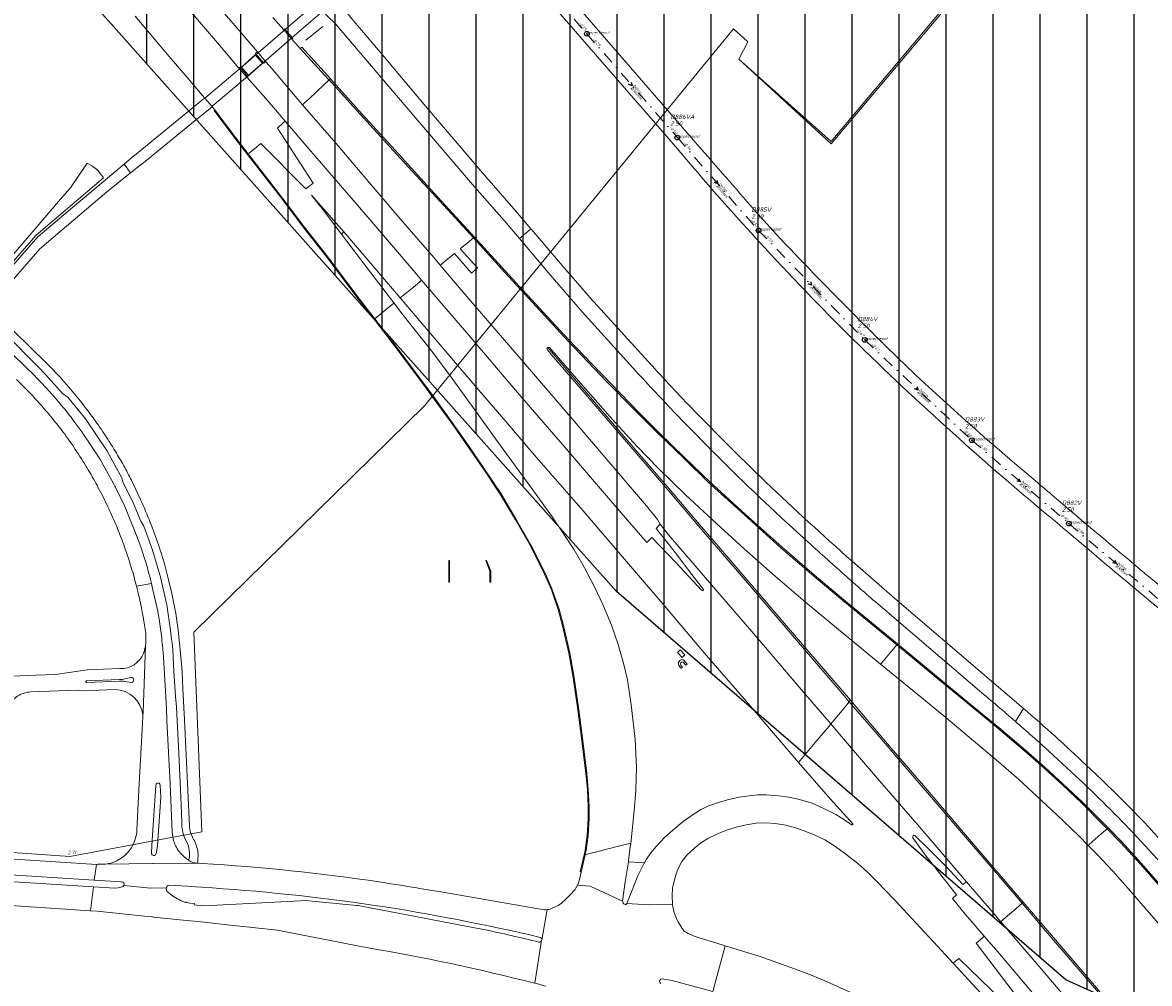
# Model space of a CAD drawing. Extents: x 148869 to 161638, y 453607 to 469810.
# Tile 750 of 1056: x 155625 to 156104, y 467348 to 467756. Entities that reach past the tile are written whole.
import ezdxf
from ezdxf.enums import TextEntityAlignment as Align
from ezdxf.lldxf.tags import DXFTag

# ---------------------------------------------------------------- set-up
doc = ezdxf.new("R2010")
doc.units = 0
doc.header["$PDMODE"] = 32
doc.header["$PDSIZE"] = 2
doc.linetypes.add('RI-VWA', pattern=[11, 5, -3, 0, -3])
doc.layers.get('0').update_dxf_attribs({"linetype": 'CONTINUOUS'})
doc.layers.get('DEFPOINTS').update_dxf_attribs({"linetype": 'CONTINUOUS'})
for name, color, linetype in [('2022', 10, 'CONTINUOUS'), ('2022 hatch', 10, 'CONTINUOUS'), ('B-OI-RI-VWA_PUTDEKSELHOOGTE-T25-niet meenemen', 252, 'CONTINUOUS')]:
    doc.layers.add(name, color=color, linetype=linetype)
for name, color, linetype, lineweight in [('B-OI-RI-PERSLEIDING-G-niet meenemen', 190, 'RI-PERS', 18), ('B-OI-RI-STROOMRICHTING-S', 252, 'CONTINUOUS', 25), ('B-OI-RI-VWA-BOB-T18', 34, 'CONTINUOUS', 18), ('B-OI-RI-VWA-DIAMETER-T18', 34, 'CONTINUOUS', 18), ('B-OI-RI-VWA-MATERIAAL-T18', 34, 'CONTINUOUS', 18), ('B-OI-RI-VWA_PUTDEKSELHOOGTE-T25', 34, 'CONTINUOUS', 25), ('B-OI-RI-VWA_PUTNUMMER-T25', 34, 'CONTINUOUS', 25), ('B-OI-RI-VWA_RIOOLPUT-S', 34, 'CONTINUOUS', 25), ('B-OI-RI-VWA_TRANSPORTLEIDING-G', 34, 'RI-VWA', 18), ('B-RO-VH-VERHARDING_ASFALT-GV', 251, 'CONTINUOUS', 18), ('B-RO-VH-VERHARDING_GESLOTEN-GV', 251, 'CONTINUOUS', 18), ('B-RO-VH-VERHARDING_OPEN-GV', 251, 'CONTINUOUS', 18)]:
    doc.layers.add(name, color=color, linetype=linetype, lineweight=lineweight)
doc.styles.add('iso15', font='ISO.shx', dxfattribs={"oblique": 15})
doc.styles.add('NLCS-ISO-M500-T18_CURSIEF', font='NLCS-ISO.ttf', dxfattribs={"oblique": 15, "height": 0.9})
doc.styles.add('NLCS-ISO-M750-T25_CURSIEF', font='NLCS-ISO.ttf', dxfattribs={"oblique": 15, "height": 1.875})
doc.styles.add('NLCS-ISO-M750_CURSIEF', font='NLCS-ISO.ttf', dxfattribs={"oblique": 15})
tags = doc.linetypes.add('RI-PERS', pattern='A,7,-2,["P",Standard,S=1.8,R=0,X=-0.5,Y=-0.9],-2,7,-2,[102,NLCS.SHX,S=1,R=180,X=0,Y=0],-2', length=22).pattern_tags.tags
tags[6] = DXFTag(74, 10)

# ---------------------------------------------------------------- blocks, each defined once
blk = doc.blocks.new('ACMAP_ANN_TEMPLATE_vwa-diam')
at = {"color": 0, "linetype": 'ByBlock', "style": 'NLCS-ISO-M500-T18_CURSIEF', "oblique": 15}
blk.add_attdef('vwa-diam', (0.3, -1.3), '', height=1.2, dxfattribs=at)
blk = doc.blocks.new('ACMAP_ANN_TEMPLATE_vwa-materiaal')
at = {"color": 0, "linetype": 'ByBlock', "style": 'NLCS-ISO-M500-T18_CURSIEF', "oblique": 15}
blk.add_attdef('vwa-mat', (0.3, 0.2), '', height=1.2, dxfattribs=at)
blk = doc.blocks.new('ACMAP_ANN_TEMPLATE_vwa-nap-l')
at = {"color": 0, "linetype": 'ByBlock', "style": 'NLCS-ISO-M500-T18_CURSIEF', "oblique": 15}
blk.add_attdef('vwa-nap-l', (3.3, 0.2), '', height=1.2, dxfattribs=at)
blk = doc.blocks.new('ACMAP_ANN_TEMPLATE_vwa-nap-r')
at = {"color": 0, "linetype": 'ByBlock', "style": 'NLCS-ISO-M500-T18_CURSIEF', "oblique": 15}
blk.add_attdef('vwa-nap-r', (-5.6, 0.2), '', height=1.2, dxfattribs=at)
blk = doc.blocks.new('ACMAP_ANN_TEMPLATE_type knoop')
at = {"layer": 'DEFPOINTS', "style": 'NLCS-ISO-M500-T18_CURSIEF', "oblique": 15}
blk.add_attdef('type_knoop', (0, 0), '', height=1.2, dxfattribs=at)
blk = doc.blocks.new('ACMAP_ANN_TEMPLATE_vwa-puth')
at = {"color": 0, "linetype": 'ByBlock', "style": 'NLCS-ISO-M750-T25_CURSIEF', "oblique": 15}
blk.add_attdef('vwa-puth', (-3, 5), '', height=1.88, dxfattribs=at)
blk = doc.blocks.new('ACMAP_ANN_TEMPLATE_vwa-putnr')
at = {"color": 0, "linetype": 'ByBlock', "style": 'NLCS-ISO-M750-T25_CURSIEF', "oblique": 15}
blk.add_attdef('vaw-putnr', (-3, 7.9), '', height=1.88, dxfattribs=at)
blk = doc.blocks.new('ACMAP_ANN_TEMPLATE_puth-dwa')
at = {"color": 0, "linetype": 'ByBlock', "style": 'iso15', "oblique": 15}
blk.add_attdef('puth-dwa', text='', height=1.5, dxfattribs=at).set_placement((2.7, 1), align=Align.RIGHT)

msp = doc.modelspace()

# ---------------------------------------------------------------- hatches: boundary and pattern name
at = {"layer": '2022 hatch'}
h = msp.add_hatch(dxfattribs=at)
h.set_pattern_fill('ANSI31', color=256, scale=19.992, angle=45)
h.set_pattern_definition([(90, (0, 0), (-19.992, 0), [])])
h.paths.add_polyline_path([(158379.84, 467996.89), (158366.84, 468022.67), (158189.84, 468166.16), (157828.17, 468458.42), (157739.22, 468518.82), (157641.11, 468619.81), (157530.39, 468683.16), (157482.59, 468721.96), (157387.79, 468799.09), (157358.04, 468834.15), (157275.29, 468902.27), (157210.79, 468954.43), (157194.02, 469053.71), (156902.95, 469077.05), (156826.8, 468954.1), (156792.27, 468881.17), (156787.74, 468869.52), (156766.12, 468853.14), (156708.66, 468812.18), (156684.68, 468714.31), (156691.12, 468637.35), (156646.96, 468557.82), (156546.37, 468484.25), (156540.57, 468402.6), (156240.02, 468051.1), (156133.15, 468060.94), (155534.46, 467899.58), (155877.43, 467514.28), (156068.55, 467349.02), (156564.13, 467124.76), (157053.01, 467402.65), (157255.96, 467459.7), (157295.2, 467601.79), (157494.95, 467833.47), (157733.53, 467653.62), (157958.73, 467372.41), (158076.05, 467263.89), (158097.91, 467222.3), (158172.49, 467148.19), (158328.77, 467127.74), (158565.83, 467340.97), (158654.01, 467555.95), (158521.87, 467664.49), (158523.64, 467683.01), (158588.43, 467828.66)])

# ---------------------------------------------------------------- linework, layer by layer
at = {"layer": '2022', "flags": 128}
msp.add_lwpolyline([(157494.95, 467833.47), (157295.2, 467601.79), (157255.96, 467459.7), (157053.01, 467402.65), (156564.13, 467124.76), (156068.55, 467349.02), (155877.43, 467514.28), (155534.46, 467899.58), (156133.15, 468060.94)], dxfattribs=at)
at = {"layer": 'B-OI-RI-PERSLEIDING-G-niet meenemen'}
for p, q in [((155968.7, 467704.7), (156069.7, 467824.7)), ((156068.6, 467824.7), (155968.7, 467705.7)), ((155752.5, 467754.6), (155745.31, 467748.79)), ((155927.1, 467753.6), (155795.7, 467593.3)), ((155933.3, 467748.1), (155927.1, 467753.6)), ((155929.4, 467740.7), (155933.3, 467748.1)), ((155929.4, 467740.7), (155968.7, 467704.7)), ((155929.4, 467740.7), (155968.7, 467705.7)), ((155795.7, 467593.3), (155697.6, 467497)), ((155697.6, 467497), (155701, 467412.1)), ((155644.9, 467401.5), (155228.9, 467431.1)), ((155701, 467412.1), (155644.9, 467401.5))]:
    msp.add_line(p, q, dxfattribs=at)
at = {"layer": 'B-OI-RI-STROOMRICHTING-S', "color": 251}
for points in [[(155883.64, 467731.04), (155884.05, 467729.48), (155882.55, 467730.09)], [(155920.14, 467689.22), (155920.55, 467687.66), (155919.07, 467688.27)], [(155959.89, 467646.15), (155960.38, 467644.61), (155958.86, 467645.15)], [(156005.2, 467601.49), (156005.76, 467599.98), (156004.21, 467600.44)], [(156048.55, 467562.38), (156049.17, 467560.9), (156047.61, 467561.29)], [(156089.35, 467527.61), (156089.98, 467526.13), (156088.42, 467526.51)]]:
    msp.add_lwpolyline(points, dxfattribs=at)
at = {"layer": 'B-OI-RI-VWA_RIOOLPUT-S'}
for p in [(155864.79, 467751.54), (155903.31, 467707.42), (155937.8, 467667.9), (155982.96, 467621.33), (156028.56, 467578.63), (156069.8, 467543.16)]:
    msp.add_point(p, dxfattribs=at)
at = {"layer": 'B-OI-RI-VWA_TRANSPORTLEIDING-G', "color": 251}
for p, q in [((155830.32, 467791.3), (155864.79, 467751.54)), ((155864.79, 467751.54), (155903.31, 467707.42)), ((155903.31, 467707.42), (155937.8, 467667.9)), ((155937.8, 467667.9), (155982.96, 467621.33)), ((155982.96, 467621.33), (156028.56, 467578.63)), ((156028.56, 467578.63), (156069.8, 467543.16)), ((156069.8, 467543.16), (156110.18, 467509.1))]:
    msp.add_line(p, q, dxfattribs=at)
at = {"layer": 'B-RO-VH-VERHARDING_ASFALT-GV', "flags": 128}
for points in [[(155817.12, 467816.93), (155813.29, 467813.57), (155813.29, 467813.56), (155831.8, 467791.62), (155831.56, 467791.41), (155832.37, 467790.35), (155832.08, 467789.05), (155830.22, 467786.93), (155840.83, 467774.63), (155848.68, 467765.58), (155902.52, 467703.59)], [(155911.87, 467704.28), (155900.08, 467717.98), (155838.79, 467788.68), (155829.69, 467799.21), (155825.66, 467803.74), (155819.72, 467810.71), (155817.14, 467813.75)], [(155748.07, 467766.63), (155754.27, 467759.37), (155757.87, 467755.79), (155773.23, 467737.74), (155796.14, 467710.79), (155816.18, 467687.42), (155829.6, 467672.05), (155836.12, 467664.4), (155839.71, 467667.5), (155840.96, 467668.58), (155833.67, 467677.1), (155821.31, 467691.44), (155796.3, 467720.67), (155778.58, 467741.7), (155764.2, 467758.76), (155759.97, 467764.38), (155753.86, 467771.54)], [(155652.24, 467696.55), (155645.24, 467686.04), (155641.82, 467682.18), (155614.98, 467651.06), (155605.8, 467640.31), (155605.91, 467640.25), (155606.02, 467640.2), (155606.11, 467640.17), (155606.32, 467640.1), (155606.54, 467640.05), (155606.75, 467640.03), (155606.97, 467640.02), (155607.19, 467640.03), (155607.41, 467640.07), (155607.62, 467640.12), (155607.82, 467640.19), (155608.02, 467640.28), (155608.21, 467640.39), (155608.39, 467640.52), (155608.56, 467640.66), (155608.71, 467640.82), (155611.07, 467643.6), (155630.53, 467665.87), (155659.17, 467690.21)], [(155612.49, 467637.54), (155632.11, 467660.13), (155660.46, 467684.14), (155670.75, 467692.46), (155668, 467696.03), (155646.01, 467677.72), (155631.24, 467665.17), (155611.71, 467642.84), (155609.41, 467640.2)], [(155945.41, 467666.22), (155935.88, 467676.77)], [(155893.8, 467608.85), (155867.81, 467637.49), (155867.1, 467638.29), (155862.74, 467643.16), (155854.29, 467653), (155843.07, 467666.11), (155840.96, 467668.58), (155839.71, 467667.5), (155836.12, 467664.4), (155839.2, 467660.8), (155848.37, 467649.96), (155862.82, 467633.32), (155884.4, 467609.37)], [(155634.89, 467611.61), (155621.22, 467624.88), (155612.22, 467633.73), (155609.92, 467630.95), (155617.87, 467623.55), (155631.29, 467609.95), (155634.58, 467606.54)], [(155977.59, 467632.94), (155976.75, 467633.79)], [(155641.54, 467593.24), (155638.63, 467596.64), (155636.28, 467599.31), (155634.78, 467600.98), (155632.55, 467603.38), (155630.37, 467605.66), (155630.28, 467605.75), (155616.13, 467619.55), (155612.86, 467622.8)], [(155622.22, 467604.52), (155625.77, 467600.95), (155629.1, 467597.52), (155630.22, 467596.3)], [(155634.58, 467606.54), (155641.8, 467598.58), (155644.04, 467596.97), (155651.5, 467587.71), (155660.61, 467574.21), (155664.09, 467568.05), (155667.08, 467562.57), (155667.46, 467560.99), (155671.83, 467551.94), (155675.16, 467544.18), (155676.38, 467542.11), (155680.09, 467531.93), (155683.64, 467519.96), (155683.92, 467518.55), (155686.17, 467508.59), (155687.77, 467497.83), (155688.2, 467494.01), (155688.4, 467492.27), (155688.71, 467489.49), (155689.2, 467480.3), (155689.69, 467471.83), (155689.99, 467467.75)], [(155673.3, 467538.11), (155668.23, 467550.43), (155664.32, 467558.66), (155664.06, 467559.14), (155663.61, 467559.99), (155663.58, 467559.97), (155661.26, 467564.28), (155657.61, 467570.66)], [(155675.03, 467553.31), (155675.03, 467553.32), (155674.87, 467553.67), (155671.1, 467561.6)], [(155673.27, 467516.49), (155679.62, 467517.7), (155679.23, 467519.44), (155679.2, 467519.55), (155678.27, 467522.99)], [(155689.17, 467509.11), (155688.22, 467513.47), (155686.92, 467519.21), (155685.64, 467524.35)], [(155688.45, 467411.84), (155687.52, 467432.41), (155686.22, 467459.41), (155686, 467464.11), (155685.98, 467464.65), (155684.69, 467486.41), (155684.56, 467488.06), (155684.27, 467491.51), (155684.24, 467491.81), (155684.08, 467493.55), (155683.98, 467494.51), (155683.61, 467497.46), (155683.03, 467501.46), (155682.28, 467505.86), (155680.11, 467515.52), (155679.62, 467517.7), (155673.27, 467516.49)], [(156047.11, 467458.95), (156050.54, 467464.48), (155995.83, 467511.27)], [(155988.52, 467509.02), (156031.82, 467471.99)], [(155675.93, 467504.39), (155676.67, 467500), (155676.96, 467498.26), (155677.05, 467497.49)], [(155677.27, 467494.24), (155677.17, 467492.79), (155677.07, 467491.35), (155676.03, 467462.79), (155675.94, 467461.69), (155675.89, 467461.11), (155675.74, 467457.95), (155674.38, 467432.64), (155673.39, 467412.94)], [(155695.76, 467414.6), (155693.61, 467459.68), (155692.99, 467472.89), (155692.61, 467480.2), (155691.51, 467492.59)], [(155675.94, 467461.69), (155676.03, 467462.79), (155677.07, 467491.35)], [(155666.2, 467481.52), (155652.22, 467480.95), (155644.65, 467479.84), (155638.83, 467478.98), (155630.38, 467478.67), (155620.22, 467478.29), (155613.06, 467470.03), (155613.07, 467470.02), (155611.33, 467468.05), (155579.08, 467430.81)], [(155668.27, 467477.14), (155670.25, 467477.6), (155671.04, 467477.71)], [(155628.11, 467471.58), (155648.06, 467472.31), (155650.31, 467472.06), (155664.12, 467472.61)], [(155666, 467476.15), (155651.96, 467475.61), (155651.74, 467475.82), (155651.73, 467476.05), (155651.94, 467476.24), (155665.96, 467476.81)], [(155671.11, 467475.63), (155670.32, 467475.68), (155668.34, 467476)], [(155690.3, 467464.86), (155691.26, 467445.43), (155692.29, 467423.54), (155692.51, 467416.3)], [(156050.54, 467464.48), (156047.11, 467458.95)], [(156061.42, 467446.26), (156072.53, 467436.03)], [(155679.65, 467403.03), (155679.83, 467406.1), (155679.98, 467408.51), (155681.48, 467431.8)], [(155683.37, 467431.87), (155683.59, 467426.84), (155682.37, 467408.37), (155682.15, 467405.95), (155681.63, 467402.85)], [(155696.77, 467410.38), (155696.38, 467411.39)], [(155698.46, 467406.85), (155697.88, 467408.29)], [(156098.77, 467409.88), (156108.88, 467398.82), (156114.78, 467392.26), (156122.87, 467383.25)], [(155617.51, 467393.85), (155655.3, 467391.42), (155656.19, 467398.19), (155586.36, 467402.65)], [(155659.94, 467398.32), (155680.26, 467398.55), (155680.47, 467398.56), (155698.68, 467398.77), (155698.14, 467398.85), (155697.27, 467399.04), (155696.88, 467399.16), (155696.5, 467399.32), (155696.14, 467399.51), (155695.83, 467399.7), (155695.44, 467399.96), (155694.54, 467400.57), (155694.25, 467400.78)], [(155695.84, 467401.19), (155695.44, 467399.96), (155695.83, 467399.7), (155696.14, 467399.51), (155696.5, 467399.32), (155696.88, 467399.16), (155697.27, 467399.04), (155698.14, 467398.85), (155698.68, 467398.77), (155699.3, 467398.73), (155699.41, 467400.88)], [(155657.22, 467398.28), (155656.7, 467398.31), (155656.68, 467398.16), (155656.19, 467398.19), (155655.3, 467391.42), (155666.73, 467390.69), (155667.41, 467390.58), (155667.85, 467390.25), (155668.02, 467389.8), (155668.01, 467389.5), (155667.88, 467389.13), (155679.15, 467388.09), (155685.95, 467388.21)], [(155701.21, 467398.58), (155699.3, 467398.71), (155699.3, 467398.73), (155698.68, 467398.77), (155680.47, 467398.56), (155680.26, 467398.55), (155659.94, 467398.32)], [(155617.51, 467380.79), (155653.7, 467378.49), (155655, 467388.58), (155616.88, 467390.98)], [(155685.95, 467388.21), (155679.15, 467388.09), (155667.88, 467389.13), (155667.43, 467388.77), (155666.62, 467388.5), (155665.43, 467388.22), (155663.92, 467388.02), (155655, 467388.58), (155653.7, 467378.49), (155656.46, 467378.32), (155677.89, 467376.06), (155679.71, 467375.87)], [(155687.36, 467389.35), (155694.92, 467388.89), (155698.33, 467388.65), (155700.91, 467388.43)], [(155846.59, 467378.9), (155803.59, 467386.34), (155793.55, 467387.99), (155792.55, 467388.16)], [(155901.13, 467381.23), (155891.06, 467380.91), (155881.84, 467381.49), (155881.48, 467381.18), (155881.12, 467381.13), (155880.55, 467381.43), (155880.17, 467381.84), (155880.04, 467382.19), (155880.01, 467382.59), (155866.24, 467388.93), (155860.78, 467389.41), (155859.71, 467387.4), (155857.76, 467385.25), (155855.8, 467383.43), (155854.02, 467381.71), (155852.66, 467380.75), (155850.35, 467379.69)], [(155766.76, 467380.7), (155745.11, 467382.81), (155742.99, 467382.69), (155701.85, 467380.61), (155700.34, 467380.7), (155697.82, 467380.93), (155697.88, 467381.59), (155695.94, 467381.68), (155694.49, 467381.94), (155694.42, 467382.14), (155693.71, 467382.16)], [(155820.95, 467370.52), (155816.99, 467371.21), (155774.24, 467379.43), (155769.71, 467380.3)], [(155847.94, 467378.92), (155845.59, 467366), (155845.56, 467365.88), (155842.6, 467347.62)], [(155845.59, 467366), (155847.94, 467378.92)], [(155680.52, 467375.78), (155694.54, 467374.36), (155697.89, 467373.99), (155699.54, 467373.82), (155711.94, 467372.48), (155733.29, 467370.25), (155768.01, 467363.34), (155771.05, 467362.82)], [(155842.6, 467347.62), (155845.56, 467365.88)], [(155903.67, 467348.05), (155918.4, 467344.04), (155923.59, 467363.58), (155919.61, 467364.78), (155913.02, 467366.76)], [(155978.56, 467342.95), (155965.37, 467348.98), (155958.46, 467351.7), (155953.13, 467353.8), (155938.57, 467359.06), (155923.59, 467363.58), (155918.4, 467344.04)]]:
    msp.add_lwpolyline(points, dxfattribs=at)
for points in [[(155736.75, 467753.57), (155736.53, 467753.38), (155739.42, 467750.04), (155739.47, 467749.99), (155752.3, 467760.99), (155749.41, 467764.4), (155736.83, 467753.63)], [(155739.47, 467749.99), (155739.42, 467750.04), (155736.53, 467753.38), (155718.77, 467738.05), (155702.29, 467724.18), (155705.23, 467720.73), (155705.36, 467720.57), (155721.4, 467734.3)], [(155668, 467696.03), (155670.75, 467692.46), (155675.35, 467696.09), (155675.47, 467696.18), (155675.53, 467696.12), (155696.69, 467713.42), (155704.7, 467719.96), (155705.26, 467720.47), (155705.36, 467720.57), (155705.23, 467720.73), (155702.29, 467724.18), (155701.54, 467723.58), (155672.36, 467699.8), (155672.33, 467699.78)], [(155806.11, 467527.49), (155806.12, 467518.22), (155806.37, 467518.24), (155806.35, 467527.5)], [(155822.12, 467527.54), (155821.84, 467527.44), (155823.59, 467522.91), (155823.59, 467518.26), (155823.9, 467518.25), (155823.92, 467518.99), (155823.91, 467522.96)]]:
    msp.add_lwpolyline(points, close=True, dxfattribs=at)
at = {"layer": 'B-RO-VH-VERHARDING_ASFALT-GV'}
for points in [[(155902.52, 467703.59, 0.024108), (155980.46, 467619.17)], [(155935.88, 467676.77, 0.002115), (155911.87, 467704.28)], [(155659.17, 467690.21, 0.150206), (155652.24, 467696.55)], [(155976.75, 467633.79, -0.006853), (155945.41, 467666.22)], [(156000.91, 467609.97, -0.004947), (155977.59, 467632.94)], [(155980.46, 467619.17, 0.020825), (156067.44, 467541.25)], [(155639.4, 467606.92, 0.008912), (155634.89, 467611.61)], [(155643.74, 467602.08, 0.008924), (155639.4, 467606.92)], [(155884.4, 467609.37, 0.005259), (155901.69, 467590.91)], [(155906.67, 467595.16, -0.004253), (155893.8, 467608.85)], [(156051.09, 467565.2, -0.015209), (156000.91, 467609.97)], [(155649.41, 467595.29, 0.009077), (155643.74, 467602.08)], [(155630.22, 467596.3, -0.009031), (155637.4, 467587.98)], [(155644.17, 467590.04, 0.00892), (155641.54, 467593.24)], [(155653.75, 467589.64, 0.011306), (155649.41, 467595.29)], [(155940.93, 467560.84, -0.010965), (155906.67, 467595.16)], [(155637.4, 467587.98, -0.012989), (155642.04, 467582.09)], [(155646.67, 467586.76, 0.008997), (155644.17, 467590.04)], [(155658.96, 467582.2, 0.011399), (155653.75, 467589.64)], [(155901.69, 467590.91, 0.005466), (155920.05, 467572.14)], [(155653.18, 467577.54, 0.009224), (155646.67, 467586.76)], [(155642.04, 467582.09, -0.013048), (155647.23, 467574.76)], [(155664.3, 467573.84, 0.010432), (155658.96, 467582.2)], [(155647.23, 467574.76, -0.012395), (155652.34, 467566.71)], [(155657.61, 467570.66, 0.012368), (155653.18, 467577.54)], [(155667.83, 467567.78, 0.010532), (155664.3, 467573.84)], [(155920.05, 467572.14, 0.012896), (155956.76, 467537.27)], [(155652.34, 467566.71, -0.012227), (155656.47, 467559.46)], [(155671.1, 467561.6, 0.011849), (155667.83, 467567.78)], [(156065.34, 467553.02, -0.001018), (156051.09, 467565.2)], [(155656.47, 467559.46, -0.011391), (155660.62, 467551.3)], [(155977.61, 467527.16, -0.008557), (155940.93, 467560.84)], [(155660.62, 467551.3, -0.010982), (155664.04, 467543.77)], [(155675.55, 467552.12, 0.00274), (155675.03, 467553.31)], [(155679.58, 467542.42, 0.011736), (155675.55, 467552.12)], [(156078.87, 467541.55, -0.001682), (156065.34, 467553.02)], [(155664.04, 467543.77, -0.011253), (155667.1, 467536.15)], [(155683.02, 467532.91, 0.011792), (155679.58, 467542.42)], [(156067.44, 467541.25, 0.005711), (156138.19, 467482.43)], [(156121.55, 467505.89, -0.003255), (156078.87, 467541.55)], [(155667.1, 467536.15, -0.011418), (155669.8, 467528.46)], [(155678.27, 467522.99, 0.025598), (155673.3, 467538.11)], [(155956.76, 467537.27, 0.003943), (155973.43, 467522.23)], [(155685.64, 467524.35, 0.013351), (155683.02, 467532.91)], [(155669.8, 467528.46, -0.011165), (155672.2, 467520.49)], [(155995.83, 467511.27, -0.004163), (155977.61, 467527.16)], [(155672.2, 467520.49, -0.00552), (155673.27, 467516.49)], [(155973.43, 467522.23, 0.003536), (155988.52, 467509.02)], [(155673.27, 467516.49, -0.005695), (155674.24, 467512.48)], [(155674.24, 467512.48, -0.011134), (155675.93, 467504.39)], [(155691.51, 467492.59, 0.029069), (155689.17, 467509.11)], [(155677.05, 467497.49, -0.044923), (155677.27, 467494.24)], [(155676.21, 467487.87, -0.31808), (155666.2, 467481.52)], [(155677.07, 467491.35, -0.046524), (155676.21, 467487.87)], [(155671.04, 467477.71, -0.989866), (155671.11, 467475.63)], [(155664.12, 467472.61, -0.372602), (155675.94, 467461.69)], [(155665.96, 467476.81, 0.058866), (155668.27, 467477.14)], [(155668.34, 467476, 0.058051), (155666, 467476.15)], [(155620.19, 467467.59, -0.169327), (155626.93, 467471.43)], [(155626.93, 467471.43, -0.025259), (155628.11, 467471.58)], [(155689.99, 467467.75, -0.02455), (155690.3, 467464.86)], [(156031.82, 467471.99, -0.004835), (156047.11, 467458.95)], [(156076.96, 467440.6, 0.01348), (156050.54, 467464.48)], [(156047.11, 467458.95, -0.00463), (156061.42, 467446.26)], [(156112.37, 467404.69, 0.022182), (156076.96, 467440.6)], [(156072.53, 467436.03, -0.013974), (156098.77, 467409.88)], [(155681.48, 467431.8, -1.029114), (155683.37, 467431.87)], [(155692.51, 467416.3, 0.13597), (155694.67, 467407.63)], [(155673.39, 467412.94, -0.068594), (155672.76, 467408.92)], [(155689.14, 467407.96, -0.06827), (155688.45, 467411.84)], [(155695.88, 467413.43, -0.023799), (155695.76, 467414.6)], [(155696.11, 467412.28, -0.022481), (155695.88, 467413.43)], [(155696.38, 467411.39, -0.023863), (155696.11, 467412.28)], [(155697.28, 467409.31, -0.019617), (155696.77, 467410.38)], [(155672.76, 467408.92, -0.189384), (155666.03, 467400.37)], [(155690.21, 467405.45, -0.046866), (155689.14, 467407.96)], [(155694.25, 467400.78, -0.10738), (155690.21, 467405.45)], [(155694.67, 467407.63, -0.071851), (155695.48, 467405.15)], [(155697.88, 467408.29, -0.019984), (155697.28, 467409.31)], [(155699.41, 467400.88, 0.115928), (155698.46, 467406.85)], [(155681.63, 467402.85, -0.979251), (155679.65, 467403.03)], [(155695.48, 467405.15, -0.079074), (155695.84, 467401.19)], [(155659.94, 467398.32, -0.046741), (155657.22, 467398.28)], [(155666.03, 467400.37, -0.111111), (155659.94, 467398.32)], [(155776.4, 467390.73, 0.02235), (155701.21, 467398.58)], [(155686.5, 467386.47, -0.309438), (155685.95, 467388.21)], [(155685.95, 467388.21, -0.309048), (155687.36, 467389.35)], [(155692.27, 467382.65, -0.065865), (155686.5, 467386.47)], [(155700.91, 467388.43, -0.02199), (155774.49, 467380.73)], [(155792.55, 467388.16, 0.004887), (155776.4, 467390.73)], [(155693.71, 467382.16, -0.057432), (155692.27, 467382.65)], [(155769.71, 467380.3, 0.037689), (155766.76, 467380.7)], [(155774.49, 467380.73, -0.021331), (155844.9, 467367.12)], [(155847.94, 467378.92, -0.052123), (155846.59, 467378.9)], [(155850.35, 467379.69, -0.097853), (155847.94, 467378.92)], [(155906.33, 467369.65, -0.132348), (155901.13, 467381.23)], [(155679.71, 467375.87, -0.024925), (155680.52, 467375.78)], [(155844.36, 467365.14, 0.005816), (155820.95, 467370.52)], [(155844.9, 467367.12, -0.361367), (155845.59, 467366)], [(155913.02, 467366.76, -0.046908), (155906.33, 467369.65)], [(155771.05, 467362.82, -0.020288), (155842.6, 467347.62)], [(155845.56, 467365.88, -0.396524), (155844.36, 467365.14)], [(155896.23, 467347.52, -0.325438), (155895.72, 467348.66)], [(155895.72, 467348.66, -0.325814), (155896.65, 467349.5)], [(155896.65, 467349.5, -0.051043), (155903.67, 467348.05)], [(155842.6, 467347.62, -0.001448), (155847.3, 467346.4)]]:
    msp.add_lwpolyline(points, format="xyb", dxfattribs=at)
at = {"layer": 'B-RO-VH-VERHARDING_GESLOTEN-GV', "flags": 128}
for points in [[(155699.16, 467773.61), (155714.17, 467756.09), (155724.68, 467743.82), (155728.16, 467739.76), (155729.76, 467737.88), (155743.91, 467721.39), (155744.38, 467721.83), (155746.93, 467724.2), (155749.46, 467726.57), (155750.07, 467727.13), (155752.7, 467729.5), (155755.17, 467731.9), (155754.92, 467732.17), (155742.91, 467745.33), (155739.3, 467749.28), (155735.86, 467753.24), (155731.29, 467758.53)], [(155672.65, 467759.11), (155687.18, 467741.93), (155695.06, 467732.65), (155701.15, 467725.51), (155701.47, 467725.14), (155702.15, 467724.35), (155702.29, 467724.18), (155705.23, 467720.73), (155705.36, 467720.57), (155705.52, 467720.39), (155706.55, 467719.18), (155714.1, 467709.13), (155720.8, 467700.42), (155723.5, 467702.66), (155726.13, 467704.85), (155745.23, 467685.57), (155748.35, 467687.98), (155733.17, 467711.37), (155735.78, 467713.81), (155736.47, 467714.45), (155728.25, 467723.97), (155720.35, 467732.97), (155716.84, 467736.95), (155708.59, 467746.72), (155694.07, 467763.56)], [(156068.5, 467314.49), (156030.38, 467364.6), (156033.06, 467367), (156033.8, 467367.65), (156025.86, 467376.89), (156020.32, 467383.64), (156022.05, 467385.29), (156008.7, 467402.31), (156003.45, 467409.54), (156003.36, 467409.8), (156003.37, 467410.09), (156003.6, 467410.38), (156003.9, 467410.55), (156004.49, 467410.27), (156010.22, 467404.62), (156017.52, 467397.49), (156024.69, 467389.56), (156026.22, 467390.75), (156022.1, 467395.52), (156005.27, 467415.23), (155989.22, 467433.79), (155973.11, 467452.62), (155968.53, 467457.95), (155967.78, 467457.05), (155961.88, 467449.99), (155954.86, 467441.57), (155968.35, 467425.96), (155978.07, 467415.28), (155977.89, 467415.02), (155977.47, 467414.96), (155977.31, 467415), (155974.4, 467417.15), (155970.68, 467419.43), (155965.83, 467421.84), (155960.58, 467424.18), (155955.26, 467425.77), (155950.72, 467426.85), (155946.37, 467427.36), (155941.12, 467427.72), (155937.47, 467427.71), (155933.65, 467427.39), (155929.61, 467426.77), (155924.59, 467425.64), (155920.79, 467424.56), (155916.57, 467423.04), (155913.06, 467421.35), (155909.11, 467418.9), (155905.76, 467416.48), (155902.16, 467413.47), (155898.02, 467409.7), (155894.31, 467405.84), (155891.97, 467403.05), (155890.1, 467400.38), (155889.26, 467398.85), (155889.15, 467398.65), (155886.52, 467393.29), (155883.77, 467386.47), (155881.84, 467381.49), (155891.06, 467380.91), (155901.13, 467381.23), (155901.26, 467381.23), (155901.02, 467384.88), (155901.26, 467388.03), (155902.2, 467392.16), (155903.31, 467395.81), (155905.26, 467399.46), (155907.37, 467402.08), (155910.75, 467405.27), (155913.12, 467407.15), (155916.27, 467409.16), (155920.04, 467411.01), (155924.18, 467412.74), (155928.29, 467414.02), (155932.57, 467414.99), (155936.76, 467415.69), (155941.05, 467415.9), (155944.9, 467415.53), (155949.42, 467414.85), (155954.5, 467413.5), (155960.93, 467411.07), (155966.07, 467408.6), (155970.67, 467405.66), (155974.99, 467402.53), (155980.07, 467398.6), (155984.15, 467394.92), (155988.17, 467390.86), (155995.68, 467383.17), (156012.27, 467365.2), (156020.61, 467356.13), (156022.96, 467358.18), (156068.27, 467314.26)], [(156105.7, 467316.54), (156089.41, 467335.59), (156074.62, 467352.82), (156060.06, 467369.79), (156049.87, 467381.69), (156047.17, 467379.34), (156044.53, 467377.04), (156041.9, 467374.76), (156040.82, 467373.81), (156048.54, 467364.84), (156058.82, 467352.79), (156074.06, 467334.89), (156090.53, 467315.71), (156097.52, 467307.5), (156129.08, 467271.02)], [(156121.14, 467265.79), (156086.86, 467305.77), (156059.06, 467338.02), (156039.54, 467360.96), (156033.8, 467367.65), (156033.06, 467367), (156030.38, 467364.6), (156068.5, 467314.49), (156068.27, 467314.26), (156022.96, 467358.18), (156020.61, 467356.13), (156037.3, 467338.01), (156056.36, 467316.95), (156075.19, 467295.58), (156108.17, 467257.49)]]:
    msp.add_lwpolyline(points, dxfattribs=at)
for points in [[(155736.31, 467753.64), (155735.86, 467753.24), (155739.3, 467749.28), (155739.73, 467749.68), (155739.65, 467749.77), (155739.47, 467749.99), (155739.42, 467750.04), (155736.53, 467753.38), (155736.41, 467753.52)], [(155755.73, 467732.42), (155743.55, 467745.9), (155742.91, 467745.33), (155754.92, 467732.17), (155755.17, 467731.9)], [(155720.95, 467733.93), (155726.81, 467739.03), (155723.72, 467742.65), (155717.88, 467737.42)], [(155723.89, 467743.18), (155727.39, 467739.1), (155728.16, 467739.76), (155724.68, 467743.82)], [(155720.72, 467733.31), (155717.24, 467737.33), (155716.84, 467736.95), (155720.35, 467732.97)], [(155743.91, 467721.39), (155744.78, 467720.37), (155759, 467703.85), (155773.98, 467686.34), (155787.42, 467670.62), (155799.67, 467656.33), (155802.42, 467653.12), (155802.95, 467653.56), (155805.63, 467655.75), (155808.33, 467657.96), (155808.49, 467658.09), (155815.79, 467649.71), (155818.35, 467651.94), (155810.9, 467660.06), (155811.05, 467660.18), (155813.75, 467662.39), (155816.55, 467664.68), (155811.99, 467669.71), (155800.51, 467682.17), (155785.4, 467698.58), (155765.58, 467720.45), (155755.17, 467731.9), (155752.7, 467729.5), (155750.07, 467727.13), (155749.46, 467726.57), (155746.93, 467724.2), (155744.38, 467721.83)], [(155816.55, 467664.68), (155816.94, 467665), (155798.27, 467685.4), (155781.81, 467703.61), (155769.16, 467717.51), (155755.73, 467732.42), (155755.17, 467731.9), (155765.58, 467720.45), (155785.4, 467698.58), (155800.51, 467682.17), (155811.99, 467669.71)], [(155720.49, 467700.17), (155720.8, 467700.42), (155714.1, 467709.13), (155706.55, 467719.18), (155706.44, 467719.08), (155706.25, 467718.91), (155713.78, 467708.89)], [(155720.8, 467700.42), (155734.85, 467682.36), (155744.61, 467669.41), (155754.03, 467657.31), (155768.26, 467638.53), (155774.58, 467630.34), (155777.16, 467632.45), (155779.83, 467634.64), (155782.52, 467636.83), (155782.77, 467637.04), (155772.89, 467649.86), (155760.48, 467666.32), (155753.08, 467676.07), (155747.74, 467682.95), (155761.39, 467667.27), (155781.32, 467644), (155785.39, 467639.19), (155788.22, 467641.5), (155791.05, 467643.82), (155793.83, 467646.09), (155794.54, 467646.67), (155790.89, 467650.93), (155770.79, 467674.5), (155746.56, 467702.61), (155736.47, 467714.45), (155735.78, 467713.81), (155733.17, 467711.37), (155748.35, 467687.98), (155745.23, 467685.57), (155726.13, 467704.85), (155723.5, 467702.66)], [(155774.58, 467630.34), (155768.26, 467638.53), (155754.03, 467657.31), (155744.61, 467669.41), (155734.85, 467682.36), (155720.8, 467700.42), (155720.49, 467700.17), (155734.53, 467682.12), (155744.3, 467669.17), (155753.72, 467657.07), (155767.95, 467638.29), (155774.27, 467630.08)], [(155989.73, 467483.33), (155990.05, 467483.72), (155992.22, 467486.32), (155994.39, 467488.92), (155996.62, 467491.59), (155987.95, 467498.75), (155974.48, 467509.73), (155962.34, 467520.02), (155947.49, 467532.72), (155931.84, 467546.84), (155916.45, 467560.86), (155906.17, 467570.8), (155895.04, 467581.61), (155886.62, 467589.94), (155884.45, 467592.2), (155873.4, 467603.38), (155856.88, 467620.73), (155843.32, 467635.32), (155829.87, 467650.01), (155816.55, 467664.68), (155813.75, 467662.39), (155811.05, 467660.18), (155810.9, 467660.06), (155818.35, 467651.94), (155815.79, 467649.71), (155808.49, 467658.09), (155808.33, 467657.96), (155805.63, 467655.75), (155802.95, 467653.56), (155802.42, 467653.12), (155815.48, 467637.87), (155828.1, 467623.21), (155842.97, 467605.84), (155859.39, 467586.75), (155874.19, 467569.47), (155890.16, 467550.77), (155894.9, 467544.85), (155895.93, 467542.91), (155899.56, 467538.41), (155905.64, 467531.29), (155921.32, 467513.05), (155937.47, 467494.22), (155956.97, 467471.41), (155968.53, 467457.95), (155969.52, 467459.14), (155971.78, 467461.84), (155974.05, 467464.55), (155976.42, 467467.4), (155971.95, 467472.62), (155957.37, 467489.64), (155946.63, 467502.19), (155929.71, 467521.96), (155914.58, 467539.58), (155900.08, 467556.49), (155882.51, 467576.93), (155865.06, 467597.24), (155850.68, 467613.95), (155848.09, 467617.09), (155847.75, 467617.65), (155848.17, 467618.02), (155848.51, 467618.2), (155848.87, 467618.04), (155864.25, 467600.51), (155876.78, 467586.17), (155886.23, 467575.92), (155895.22, 467566.59), (155906.8, 467555.45), (155918.19, 467544.79), (155931.64, 467532.48), (155944.82, 467520.8), (155957.8, 467509.8), (155971.81, 467498.12)], [(155996.94, 467491.97), (155988.26, 467499.14), (155974.8, 467510.11), (155962.67, 467520.4), (155947.83, 467533.1), (155932.17, 467547.21), (155916.79, 467561.23), (155906.52, 467571.16), (155895.39, 467581.97), (155886.98, 467590.29), (155867.01, 467611), (155856.98, 467621.51), (155837.62, 467642.46), (155819.69, 467661.99), (155816.94, 467665), (155816.55, 467664.68), (155829.87, 467650.01), (155843.32, 467635.32), (155856.88, 467620.73), (155873.4, 467603.38), (155884.45, 467592.2), (155886.62, 467589.94), (155895.04, 467581.61), (155906.17, 467570.8), (155916.45, 467560.86), (155931.84, 467546.84), (155947.49, 467532.72), (155962.34, 467520.02), (155974.48, 467509.73), (155987.95, 467498.75), (155996.62, 467491.59)], [(155895.93, 467542.91), (155895.55, 467542.53), (155894.21, 467541.15), (155901.86, 467531.47), (155909.39, 467521.54), (155914.34, 467515.1), (155914.33, 467514.74), (155914.1, 467514.55), (155913.77, 467514.66), (155913.54, 467514.85), (155902.75, 467526.5), (155892.46, 467537.21), (155890.26, 467535.17), (155874.86, 467552.99), (155856.08, 467574.85), (155834.49, 467599.93), (155814.44, 467623.48), (155794.54, 467646.67), (155793.83, 467646.09), (155791.05, 467643.82), (155788.22, 467641.5), (155785.39, 467639.19), (155797.42, 467624.98), (155817.17, 467601.98), (155831.24, 467585.62), (155843.33, 467571.3), (155863.17, 467548.54), (155882.5, 467526.04), (155897.08, 467508.98), (155914.66, 467488.22), (155932.64, 467467.48), (155954.86, 467441.57), (155961.88, 467449.99), (155967.78, 467457.05), (155968.53, 467457.95), (155956.97, 467471.41), (155937.47, 467494.22), (155921.32, 467513.05), (155905.64, 467531.29), (155899.56, 467538.41)], [(155864.06, 467402.29), (155864.49, 467402.4), (155868.32, 467403.38), (155868.61, 467403.45), (155872.01, 467404.32), (155875.62, 467405.25), (155876.01, 467405.35), (155879.35, 467406.2), (155882.97, 467407.13), (155883.52, 467407.27), (155884.11, 467412.54), (155884.97, 467421.03), (155885.65, 467429.82), (155885.87, 467439.41), (155885.36, 467451.42), (155883.69, 467466.04), (155882.03, 467476.74), (155880.42, 467483.79), (155878.17, 467491.71), (155875.3, 467500.02), (155871.59, 467508.81), (155867.98, 467516.32), (155863.84, 467524.29), (155859.38, 467531.99), (155855.01, 467538.73), (155849.77, 467546.41), (155843.24, 467555.51), (155835.53, 467566.02), (155826.81, 467578.03), (155816.36, 467592.66), (155807.13, 467605.41), (155799.3, 467615.9), (155786.73, 467631.91), (155782.77, 467637.04), (155782.52, 467636.83), (155779.83, 467634.64), (155777.16, 467632.45), (155774.58, 467630.34), (155783.72, 467618.47), (155794.49, 467604.11), (155799.67, 467597.12), (155807.58, 467586.25), (155814.35, 467576.51), (155821.05, 467566.81), (155828.32, 467555.85), (155834.77, 467544.98), (155841.11, 467533.84), (155847.18, 467521.84), (155850.11, 467515.11), (155852.99, 467506.77), (155854.89, 467499.75), (155857.5, 467488.13), (155859.36, 467477.67), (155861.4, 467463.94), (155863.05, 467450.82), (155864.81, 467436.84), (155865.4, 467430.03), (155865.72, 467422.62), (155865.82, 467417.87), (155865.36, 467410.48), (155864.45, 467404.2)], [(155774.27, 467630.08), (155783.4, 467618.23), (155794.17, 467603.88), (155799.35, 467596.88), (155807.25, 467586.02), (155814.02, 467576.29), (155820.71, 467566.59), (155827.98, 467555.63), (155834.42, 467544.78), (155840.76, 467533.65), (155846.82, 467521.67), (155849.73, 467514.97), (155852.6, 467506.66), (155854.5, 467499.65), (155857.11, 467488.05), (155858.97, 467477.61), (155861.01, 467463.88), (155862.65, 467450.77), (155864.41, 467436.79), (155865, 467430.01), (155865.32, 467422.6), (155865.42, 467417.87), (155864.96, 467410.52), (155864.06, 467404.27), (155863.63, 467402.18), (155864.06, 467402.29), (155864.45, 467404.2), (155865.36, 467410.48), (155865.82, 467417.87), (155865.72, 467422.62), (155865.4, 467430.03), (155864.81, 467436.84), (155863.05, 467450.82), (155861.4, 467463.94), (155859.36, 467477.67), (155857.5, 467488.13), (155854.89, 467499.75), (155852.99, 467506.77), (155850.11, 467515.11), (155847.18, 467521.84), (155841.11, 467533.84), (155834.77, 467544.98), (155828.32, 467555.85), (155821.05, 467566.81), (155814.35, 467576.51), (155807.58, 467586.25), (155799.67, 467597.12), (155794.49, 467604.11), (155783.72, 467618.47), (155774.58, 467630.34)], [(155848.17, 467618.02), (155847.75, 467617.65), (155848.09, 467617.09), (155850.68, 467613.95), (155865.06, 467597.24), (155882.51, 467576.93), (155900.08, 467556.49), (155914.58, 467539.58), (155929.71, 467521.96), (155946.63, 467502.19), (155957.37, 467489.64), (155971.95, 467472.62), (155976.42, 467467.4), (155976.92, 467468), (155955.71, 467492.71), (155939.66, 467511.4), (155924.36, 467529.29), (155913.59, 467541.77), (155898.92, 467558.89), (155884.67, 467575.6), (155869.79, 467592.82), (155855.36, 467609.6)], [(156086.48, 467413.67), (156083.94, 467416.25), (156075.66, 467424.59), (156067.54, 467432.24), (156059.58, 467439.53), (156051.44, 467446.69), (156040.02, 467456.41), (156026.18, 467467.82), (156013.48, 467478.27), (155996.94, 467491.97), (155996.62, 467491.59), (156013.16, 467477.89), (156025.86, 467467.43), (156039.69, 467456.02), (156051.11, 467446.32), (156059.25, 467439.16), (156067.2, 467431.87), (156075.31, 467424.23), (156083.58, 467415.9), (156086.1, 467413.34)], [(155906.48, 467487.29), (155904.45, 467489.43), (155903.36, 467488.36), (155905.28, 467486.23)], [(155989.73, 467483.33), (156005.69, 467470.37), (156017.43, 467460.64), (156029.27, 467450.74), (156038.85, 467442.61), (156048.37, 467434.46), (156056.24, 467427.27), (156064.57, 467419.44), (156073.86, 467410.41), (156077.99, 467406.26), (156078.36, 467406.58), (156080.98, 467408.88), (156083.6, 467411.16), (156086.1, 467413.34), (156083.58, 467415.9), (156075.31, 467424.23), (156067.2, 467431.87), (156059.25, 467439.16), (156051.11, 467446.32), (156039.69, 467456.02), (156025.86, 467467.43), (156013.16, 467477.89), (155996.62, 467491.59), (155994.39, 467488.92), (155992.22, 467486.32), (155990.05, 467483.72)], [(156049.87, 467381.69), (156050.4, 467382.15), (156029.1, 467406.92), (156007.91, 467431.68), (155994.24, 467447.66), (155976.92, 467468), (155976.42, 467467.4), (155986.52, 467455.61), (156000.86, 467438.9), (156015.71, 467421.58), (156044.82, 467387.6)], [(155968.53, 467457.95), (155973.11, 467452.62), (155989.22, 467433.79), (156005.27, 467415.23), (156022.1, 467395.52), (156026.22, 467390.75), (156036.78, 467378.5), (156040.82, 467373.81), (156041.9, 467374.76), (156044.53, 467377.04), (156047.17, 467379.34), (156049.87, 467381.69), (156044.82, 467387.6), (156015.71, 467421.58), (156000.86, 467438.9), (155986.52, 467455.61), (155976.42, 467467.4), (155974.05, 467464.55), (155971.78, 467461.84), (155969.52, 467459.14)], [(156124.16, 467370.78), (156124.2, 467370.8), (156118.04, 467378.06), (156109.07, 467388.18), (156100.27, 467398.22), (156091.8, 467407.55), (156086.1, 467413.34), (156083.6, 467411.16), (156080.98, 467408.88), (156078.36, 467406.58), (156077.99, 467406.26), (156081.99, 467402.26), (156088.48, 467395.35), (156094.99, 467387.98), (156104.14, 467377.49), (156114.41, 467365.58), (156114.53, 467365.65)], [(156086.1, 467413.34), (156091.8, 467407.55), (156100.27, 467398.22), (156109.07, 467388.18), (156118.04, 467378.06), (156124.2, 467370.8), (156124.45, 467370.93), (156124.65, 467371.04), (156118.42, 467378.39), (156109.45, 467388.51), (156100.64, 467398.56), (156092.17, 467407.89), (156086.48, 467413.67)], [(155883.52, 467407.27), (155882.97, 467407.13), (155879.35, 467406.2), (155876.01, 467405.35), (155875.62, 467405.25), (155872.01, 467404.32), (155868.61, 467403.45), (155868.32, 467403.38), (155864.49, 467402.4), (155864.06, 467402.29), (155862.33, 467394.89), (155861.8, 467392.31), (155861.23, 467390.28), (155860.78, 467389.41), (155866.24, 467388.93), (155880.01, 467382.59), (155881.09, 467390.82), (155882.51, 467399.33), (155882.56, 467399.65), (155883.26, 467405.7)], [(155861.94, 467394.98), (155862.33, 467394.89), (155864.06, 467402.29), (155863.63, 467402.18)], [(155889.26, 467398.85), (155889.12, 467398.86), (155882.65, 467399.32), (155882.51, 467399.33), (155881.09, 467390.82), (155880.01, 467382.59), (155880.04, 467382.19), (155880.17, 467381.84), (155880.55, 467381.43), (155881.12, 467381.13), (155881.48, 467381.18), (155881.84, 467381.49), (155883.77, 467386.47), (155886.52, 467393.29), (155889.15, 467398.65)], [(156049.87, 467381.69), (156060.06, 467369.79), (156074.62, 467352.82), (156089.41, 467335.59), (156105.7, 467316.54), (156138.26, 467279.03), (156154.99, 467259.4), (156170.11, 467241.72), (156188.23, 467220.57), (156208.12, 467197.32), (156210.69, 467194.33), (156211.21, 467194.78), (156208.7, 467197.72), (156188.73, 467221.05), (156170.67, 467242.16), (156155.4, 467259.81), (156138.67, 467279.41), (156112.59, 467309.42), (156104.99, 467318.3), (156099.89, 467324.14), (156076.74, 467351.37), (156053.09, 467379.02), (156050.4, 467382.15)]]:
    msp.add_lwpolyline(points, close=True, dxfattribs=at)
at = {"layer": 'B-RO-VH-VERHARDING_OPEN-GV', "flags": 128}
for points in [[(155760.48, 467666.32), (155761.39, 467667.27), (155747.74, 467682.95), (155753.08, 467676.07)], [(155906.93, 467482.87), (155907.48, 467483.4), (155905.95, 467485.22), (155905.21, 467485.37), (155904.35, 467484.88), (155903.61, 467483.91), (155903.92, 467482.93), (155904.4, 467482.16), (155904.86, 467481.63), (155905.46, 467481.99), (155904.8, 467482.97), (155904.61, 467483.63), (155904.73, 467483.97), (155905.04, 467484.28), (155905.38, 467484.41), (155905.7, 467484.24)]]:
    msp.add_lwpolyline(points, close=True, dxfattribs=at)

# ---------------------------------------------------------------- block references
at = {"layer": 'B-OI-RI-VWA-BOB-T18', "color": 251}
for name, p, rotation, values in [('ACMAP_ANN_TEMPLATE_vwa-nap-r', (155864.79, 467751.54), 310.9237084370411, {'vwa-nap-r': '-0.25'}), ('ACMAP_ANN_TEMPLATE_vwa-nap-l', (155864.79, 467751.54), 311.1233470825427, {'vwa-nap-l': '-0.25'}), ('ACMAP_ANN_TEMPLATE_vwa-nap-r', (155903.31, 467707.42), 311.1233470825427, {'vwa-nap-r': '-0.50'}), ('ACMAP_ANN_TEMPLATE_vwa-nap-l', (155903.31, 467707.42), 311.111940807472, {'vwa-nap-l': '-0.34'}), ('ACMAP_ANN_TEMPLATE_vwa-nap-r', (155937.8, 467667.9), 311.111940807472, {'vwa-nap-r': '-0.53'}), ('ACMAP_ANN_TEMPLATE_vwa-nap-l', (155937.8, 467667.9), 314.1193645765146, {'vwa-nap-l': '-0.53'}), ('ACMAP_ANN_TEMPLATE_vwa-nap-r', (155982.96, 467621.33), 314.1193645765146, {'vwa-nap-r': '-0.67'}), ('ACMAP_ANN_TEMPLATE_vwa-nap-l', (155982.96, 467621.33), 316.8810652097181, {'vwa-nap-l': '-0.67'}), ('ACMAP_ANN_TEMPLATE_vwa-nap-r', (156028.56, 467578.63), 316.8810652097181, {'vwa-nap-r': '-0.80'}), ('ACMAP_ANN_TEMPLATE_vwa-nap-l', (156028.56, 467578.63), 319.3015939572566, {'vwa-nap-l': '-0.80'}), ('ACMAP_ANN_TEMPLATE_vwa-nap-r', (156069.8, 467543.16), 319.3015939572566, {'vwa-nap-r': '-0.90'}), ('ACMAP_ANN_TEMPLATE_vwa-nap-l', (156069.8, 467543.16), 319.8528080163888, {'vwa-nap-l': '-0.90'})]:
    msp.add_blockref(name, p, dxfattribs=dict(at, rotation=rotation)).add_auto_attribs(values)
at = {"layer": 'B-OI-RI-VWA-DIAMETER-T18', "color": 251}
for p, rotation in [((155884.05, 467729.48), 311.1233470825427), ((155920.55, 467687.66), 311.111940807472), ((155960.38, 467644.61), 314.1193645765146), ((156005.76, 467599.98), 316.8810652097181), ((156049.18, 467560.9), 319.3015939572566), ((156089.99, 467526.13), 319.8528080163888)]:
    msp.add_blockref('ACMAP_ANN_TEMPLATE_vwa-diam', p, dxfattribs=dict(at, rotation=rotation)).add_auto_attribs({'vwa-diam': '%%c300mm.'})
at = {"layer": 'B-OI-RI-VWA-MATERIAAL-T18', "color": 251}
for p, rotation in [((155884.05, 467729.48), 311.1233470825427), ((155920.55, 467687.66), 311.111940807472), ((155960.38, 467644.61), 314.1193645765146), ((156005.76, 467599.98), 316.8810652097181), ((156049.18, 467560.9), 319.3015939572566), ((156089.99, 467526.13), 319.8528080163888)]:
    msp.add_blockref('ACMAP_ANN_TEMPLATE_vwa-materiaal', p, dxfattribs=dict(at, rotation=rotation)).add_auto_attribs({'vwa-mat': 'beton'})
at = {"layer": 'B-OI-RI-VWA_PUTDEKSELHOOGTE-T25', "color": 251}
for p in [(155903.31, 467707.42), (155937.8, 467667.9), (155982.96, 467621.33), (156028.56, 467578.63), (156069.8, 467543.16)]:
    msp.add_blockref('ACMAP_ANN_TEMPLATE_vwa-puth', p, dxfattribs=at).add_auto_attribs({'vwa-puth': '2.50'})
at = {"layer": 'B-OI-RI-VWA_PUTDEKSELHOOGTE-T25-niet meenemen'}
ref = msp.add_blockref('ACMAP_ANN_TEMPLATE_puth-dwa', (155644.9, 467401.5), dxfattribs=at)
ref.add_attrib('puth-dwa', '2.71', dxfattribs={"layer": '0', "color": 0, "linetype": 'ByBlock', "height": 1.5, "style": 'NLCS-ISO-M750_CURSIEF', "oblique": 15}).set_placement((155647.6, 467402.5), align=Align.RIGHT)
at = {"layer": 'B-OI-RI-VWA_PUTNUMMER-T25', "color": 251}
for p, values in [((155903.31, 467707.42), {'vaw-putnr': 'D886VA'}), ((155937.8, 467667.9), {'vaw-putnr': 'D885V'}), ((155982.96, 467621.33), {'vaw-putnr': 'D884V'}), ((156028.56, 467578.63), {'vaw-putnr': 'D883V'}), ((156069.8, 467543.16), {'vaw-putnr': 'D882V'})]:
    msp.add_blockref('ACMAP_ANN_TEMPLATE_vwa-putnr', p, dxfattribs=at).add_auto_attribs(values)
at = {"layer": 'DEFPOINTS'}
for p in [(155864.79, 467751.54), (155903.31, 467707.42), (155937.8, 467667.9), (155982.96, 467621.33), (156028.56, 467578.63), (156069.8, 467543.16)]:
    msp.add_blockref('ACMAP_ANN_TEMPLATE_type knoop', p, dxfattribs=at).add_auto_attribs({'type_knoop': 'inspectieput'})

doc.saveas('drawing.dxf')
